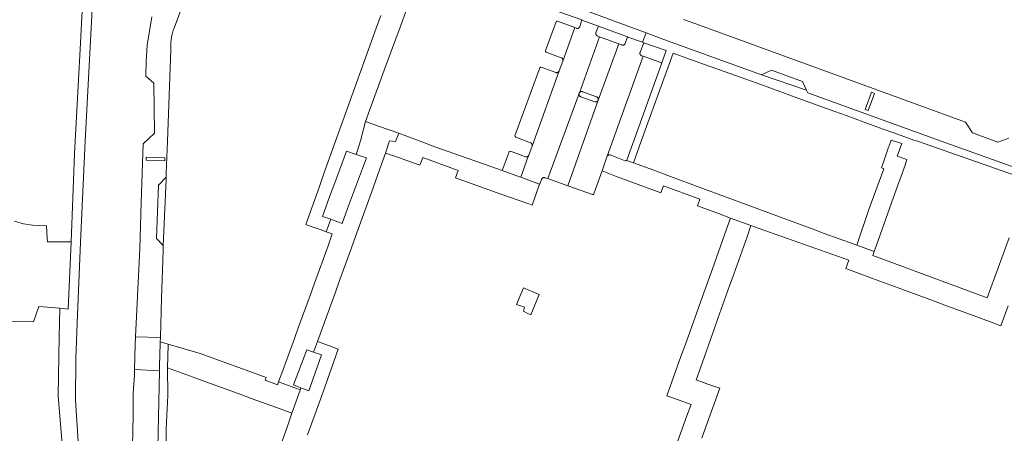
# Model space of a CAD drawing. Extents: x 146402 to 164798, y 455483 to 464134.
# Tile 465 of 575: x 158660 to 158885, y 461183 to 461278. Entities that reach past the tile are written whole.
import ezdxf

# ---------------------------------------------------------------- set-up
doc = ezdxf.new("R2010")
doc.units = 0
doc.header["$LTSCALE"] = 0.2
for name, color, linetype, lineweight in [('B-XX-VH-VERHARDING_BETONSTRAATSTEEN-GV', 252, 'CONTINUOUS', 18), ('B-XX-VH-VERHARDING_STRAATBAKSTEEN-GV', 252, 'CONTINUOUS', 18), ('B-XX-VH-VERHARDING_TEGEL-GV', 252, 'CONTINUOUS', 18), ('B-XX-VH-VERHARDING_TEGEL_RUBBER-GV', 252, 'CONTINUOUS', 18)]:
    doc.layers.add(name, color=color, linetype=linetype, lineweight=lineweight)

msp = doc.modelspace()

# ---------------------------------------------------------------- linework, layer by layer
at = {"layer": 'B-XX-VH-VERHARDING_BETONSTRAATSTEEN-GV'}
for points in [[(158674.29, 461284.347), (158673.583, 461271.096), (158672.458, 461249.999), (158672.345, 461247.138), (158671.553, 461226.988), (158670.865, 461211.578), (158668.929, 461211.757), (158668.812, 461205.259), (158668.536, 461191.644), (158669.712, 461178.006), (158671.104, 461177.812), (158673.357, 461177.572), (158672.552, 461190.775), (158672.613, 461200.229), (158672.881, 461208.335), (158673.702, 461226.932), (158674.72, 461249.999), (158677.353, 461299.045)], [(158690.033, 461278.536), (158688.964, 461271.999), (158688.76, 461268.28), (158688.625, 461264.908), (158690.47, 461263.276), (158690.623, 461251.84), (158688.054, 461249.438), (158687.584, 461236.019), (158687.25, 461225.416), (158686.317, 461205.213), (158691.989, 461205.07), (158692.223, 461214.074), (158692.537, 461222.722), (158692.628, 461225.231), (158692.667, 461226.167), (158691.141, 461227.737), (158691.586, 461239.983), (158693.309, 461241.792), (158693.347, 461242.718), (158693.647, 461249.999), (158694.419, 461271.046), (158694.398, 461271.322), (158694.384, 461271.612), (158694.378, 461271.903), (158694.38, 461272.194), (158694.39, 461272.485), (158694.408, 461272.775), (158694.434, 461273.065), (158694.468, 461273.354), (158694.51, 461273.641), (158694.56, 461273.928), (158694.617, 461274.213), (158694.683, 461274.497), (158694.756, 461274.778), (158694.837, 461275.058), (158694.925, 461275.335), (158695.021, 461275.609), (158695.125, 461275.881), (158695.236, 461276.15), (158701.631, 461293.453)], [(158742.516, 461278.837), (158741.475, 461275.881), (158733.434, 461253.594), (158732.467, 461250.872), (158732.147, 461249.999), (158729.422, 461242.412), (158728.431, 461239.657), (158725.312, 461230.97), (158725.904, 461230.76), (158728.657, 461229.78), (158730.013, 461229.297), (158731.045, 461232.136), (158729.178, 461232.798), (158730.761, 461237.307), (158731.949, 461240.514), (158734.654, 461247.771), (158736.91, 461247.003), (158737.123, 461247.641), (158737.837, 461250.102), (158739.04, 461254.56), (158740.035, 461257.255), (158742.315, 461263.57), (158743.319, 461266.288), (158745.964, 461273.44), (158746.946, 461276.14), (158750.105, 461284.854)], [(158780.988, 461283.146), (158803.315, 461274.84), (158807.437, 461273.307), (158829.823, 461265.252), (158832.064, 461266.303), (158839.171, 461263.696), (158840.105, 461261.691), (158840.387, 461261.086), (158870.94, 461249.999), (158891.32, 461242.809)], [(158886.518, 461250.739), (158883.969, 461249.772), (158878.126, 461251.92), (158876.586, 461254.359), (158814.714, 461276.911), (158811.908, 461277.904)], [(158886.531, 461227.864), (158881.551, 461214.154), (158858.2, 461222.781), (158855.321, 461223.844), (158855.647, 461224.76), (158851.615, 461226.244), (158851.027, 461226.46), (158844.159, 461228.924), (158841.985, 461229.704), (158813.468, 461240.284), (158811.403, 461241.042), (158804.261, 461243.67), (158800.438, 461245.071), (158798.844, 461245.643), (158798.723, 461245.556), (158798.574, 461245.555), (158795.129, 461246.875), (158795.061, 461246.892), (158794.991, 461246.901), (158794.921, 461246.902), (158794.852, 461246.896), (158794.783, 461246.881), (158794.716, 461246.859), (158794.653, 461246.829), (158794.593, 461246.792), (158794.538, 461246.748), (158794.488, 461246.699), (158794.401, 461246.59), (158794.362, 461246.482), (158793.235, 461243.274), (158796.3, 461242.045), (158806.75, 461238.227), (158807.308, 461239.774), (158815.675, 461236.762), (158815.117, 461235.215), (158819.918, 461233.432), (158822.681, 461232.405), (158827.378, 461230.689), (158830.343, 461229.642), (158849.813, 461222.762), (158849.156, 461220.863), (158855.231, 461218.618), (158861.127, 461216.442), (158869.199, 461213.46), (158871.825, 461212.488), (158879.975, 461209.478), (158882.695, 461208.475), (158884.657, 461207.752), (158886.327, 461212.324)], [(158816.102, 461181.999), (158817.035, 461184.59), (158820.235, 461193.493), (158817.512, 461194.427), (158814.789, 461195.362), (158815.784, 461198.151), (158818.92, 461206.948), (158819.816, 461209.457), (158822.465, 461216.893), (158823.423, 461219.578), (158826.479, 461228.162), (158827.378, 461230.689), (158822.681, 461232.405), (158821.77, 461229.863), (158819.448, 461223.379), (158818.526, 461220.805), (158815.869, 461213.383), (158814.957, 461210.836), (158812.263, 461203.311), (158811.334, 461200.719), (158808.121, 461191.732), (158810.894, 461190.748), (158813.667, 461189.763), (158812.705, 461187.107), (158809.574, 461178.459)], [(158725.733, 461182.774), (158728.663, 461190.942), (158729.661, 461193.725), (158732.761, 461202.382), (158730.74, 461203.134), (158728.014, 461204.148), (158727.131, 461201.705), (158728.958, 461201.111), (158726.048, 461192.869), (158724.211, 461193.569), (158724.043, 461193.118), (158724.005, 461193.016), (158722.151, 461187.759), (158721.106, 461184.796), (158719.511, 461180.278)], [(158691.327, 461176.301), (158691.771, 461197.457), (158686.072, 461197.729), (158686.036, 461196.441), (158685.761, 461192.322), (158685.734, 461187.316), (158685.604, 461180.155)]]:
    msp.add_lwpolyline(points, dxfattribs=at)
for points in [[(158788.616, 461261.391), (158788.547, 461261.394), (158788.478, 461261.389), (158788.41, 461261.376), (158788.344, 461261.356), (158788.281, 461261.328), (158788.222, 461261.292), (158788.167, 461261.251), (158788.117, 461261.203), (158788.073, 461261.149), (158788.036, 461261.091), (158788.005, 461261.029), (158787.987, 461260.98), (158787.966, 461260.914), (158787.952, 461260.847), (158787.946, 461260.778), (158787.949, 461260.709), (158787.959, 461260.64), (158787.977, 461260.574), (158788.003, 461260.51), (158788.036, 461260.449), (158788.075, 461260.392), (158788.121, 461260.341), (158788.173, 461260.295), (158788.229, 461260.255), (158788.29, 461260.222), (158788.347, 461260.199), (158791.56, 461259.036), (158791.632, 461259.02), (158791.705, 461259.011), (158791.778, 461259.011), (158791.851, 461259.019), (158791.923, 461259.034), (158791.992, 461259.057), (158792.059, 461259.088), (158792.122, 461259.126), (158792.18, 461259.17), (158792.234, 461259.22), (158792.281, 461259.277), (158792.322, 461259.337), (158792.358, 461259.402), (158792.365, 461259.421), (158792.384, 461259.488), (158792.394, 461259.558), (158792.397, 461259.627), (158792.392, 461259.697), (158792.379, 461259.766), (158792.358, 461259.832), (158792.33, 461259.896), (158792.294, 461259.957), (158792.252, 461260.013), (158792.204, 461260.063), (158792.15, 461260.108), (158792.092, 461260.146), (158792.03, 461260.178), (158791.986, 461260.195), (158788.814, 461261.335), (158788.75, 461261.361), (158788.684, 461261.38)], [(158853.574, 461257.273), (158855.021, 461261.221), (158855.702, 461260.976), (158854.247, 461257.019)], [(158855.702, 461260.976), (158855.021, 461261.221), (158853.574, 461257.273), (158854.247, 461257.019)], [(158742.016, 461253.46), (158739.04, 461254.56), (158737.837, 461250.102), (158737.123, 461247.641), (158736.91, 461247.003), (158739.26, 461246.202), (158734.925, 461234.624), (158733.638, 461231.217), (158731.045, 461232.136), (158730.013, 461229.297), (158731.408, 461228.8), (158730.428, 461226.101), (158727.311, 461217.519), (158726.294, 461214.723), (158723.597, 461207.296), (158722.706, 461204.842), (158719.816, 461196.879), (158719.1, 461194.903), (158724.043, 461193.118), (158724.211, 461193.569), (158722.501, 461194.22), (158725.55, 461202.219), (158727.131, 461201.705), (158728.014, 461204.148), (158728.919, 461206.648), (158732.12, 461215.494), (158733.085, 461218.157), (158735.773, 461225.586), (158736.722, 461228.206), (158739.448, 461235.739), (158740.369, 461238.284), (158742.719, 461244.784), (158743.634, 461247.319), (158744.493, 461250.112), (158745.923, 461249.977), (158746.629, 461251.861)], [(158751.569, 461250), (158746.629, 461251.861), (158745.923, 461249.977), (158744.493, 461250.112), (158743.634, 461247.319), (158746.575, 461246.294), (158751.504, 461244.574), (158752.131, 461246.291), (158760.274, 461243.319), (158759.647, 461241.602), (158770.017, 461237.928), (158776.482, 461235.671), (158777.211, 461235.416), (158778.89, 461240.222), (158774.592, 461241.772), (158774.34, 461241.863), (158770.351, 461243.301), (158770.119, 461243.385), (158765.34, 461245.097), (158754.884, 461248.752)], [(158861.944, 461249.46), (158859.491, 461250.239), (158859.408, 461250), (158859.04, 461248.946), (158858.929, 461248.629), (158857.808, 461245.483), (158857.865, 461245.462), (158857.307, 461243.938), (158857.801, 461243.711), (158854.406, 461234.391), (158851.615, 461226.244), (158855.647, 461224.76), (158856.172, 461226.237), (158859.144, 461234.589), (158860.068, 461237.183), (158862.69, 461244.556), (158862.882, 461245.096), (158863.134, 461245.805), (158860.891, 461246.635)], [(158688.704, 461245.699), (158688.729, 461246.399), (158693.046, 461246.24), (158693.021, 461245.541)], [(158693.046, 461246.24), (158688.729, 461246.399), (158688.704, 461245.699), (158693.021, 461245.541)], [(158693.284, 461241.183), (158693.309, 461241.792), (158691.586, 461239.983), (158691.141, 461227.737), (158692.667, 461226.167)], [(158691.989, 461205.07), (158686.317, 461205.213), (158686.235, 461203.446), (158686.072, 461197.729), (158691.771, 461197.457), (158691.787, 461198.214), (158691.799, 461198.614), (158691.952, 461203.719), (158691.964, 461204.118)], [(158701.078, 461201.389), (158693.794, 461203.57), (158693.791, 461203.405), (158693.62, 461198.107), (158699.507, 461195.972), (158702.379, 461194.93), (158710.637, 461191.934), (158713.048, 461191.058), (158719.448, 461188.737), (158722.151, 461187.759), (158724.005, 461193.016), (158724.043, 461193.118), (158719.1, 461194.903), (158718.872, 461194.273), (158716.026, 461195.311), (158716.251, 461195.931), (158713.32, 461196.989)]]:
    msp.add_lwpolyline(points, close=True, dxfattribs=at)
at = {"layer": 'B-XX-VH-VERHARDING_STRAATBAKSTEEN-GV'}
for points in [[(158788.634, 461277.762), (158788.587, 461277.779), (158788.127, 461276.291), (158788.124, 461276.278), (158788.107, 461276.214), (158788.082, 461276.153), (158788.05, 461276.095), (158788.011, 461276.041), (158787.966, 461275.992), (158787.916, 461275.949), (158787.86, 461275.913), (158787.801, 461275.883), (158787.738, 461275.861), (158787.674, 461275.846), (158787.608, 461275.84), (158787.541, 461275.841), (158787.476, 461275.85), (158787.412, 461275.867), (158787.35, 461275.892), (158786.98, 461276.025), (158784.23, 461268.353), (158783.413, 461266.119), (158777.199, 461248.901), (158776.445, 461246.843), (158776.414, 461246.759), (158774.592, 461241.772), (158778.89, 461240.222), (158778.984, 461240.188), (158779.362, 461241.285), (158779.385, 461241.338), (158779.42, 461241.4), (158779.461, 461241.457), (158779.509, 461241.51), (158779.562, 461241.556), (158779.62, 461241.597), (158779.682, 461241.63), (158779.748, 461241.657), (158779.816, 461241.676), (158779.886, 461241.687), (158779.957, 461241.69), (158780.028, 461241.685), (158780.097, 461241.672), (158780.165, 461241.651), (158780.846, 461241.459), (158787.966, 461260.914), (158787.987, 461260.98), (158788.005, 461261.029), (158788.036, 461261.091), (158792.688, 461273.928), (158792.149, 461274.154), (158792.092, 461274.181), (158792.034, 461274.216), (158791.981, 461274.258), (158791.933, 461274.306), (158791.891, 461274.36), (158791.855, 461274.418), (158791.827, 461274.48), (158791.806, 461274.544), (158791.793, 461274.611), (158791.787, 461274.679), (158791.79, 461274.747), (158791.801, 461274.814), (158791.819, 461274.879), (158791.845, 461274.942), (158792.418, 461276.355)], [(158786.98, 461276.025), (158782.99, 461277.531), (158782.813, 461277.512), (158782.779, 461277.481), (158782.682, 461277.391), (158780.311, 461270.763), (158780.308, 461270.666), (158780.306, 461270.57), (158780.451, 461270.444), (158783.89, 461269.145), (158783.926, 461269.128), (158783.988, 461269.094), (158784.044, 461269.053), (158784.096, 461269.005), (158784.142, 461268.952), (158784.182, 461268.894), (158784.215, 461268.832), (158784.24, 461268.767), (158784.258, 461268.699), (158784.269, 461268.629), (158784.271, 461268.559), (158784.265, 461268.489), (158784.251, 461268.42), (158784.23, 461268.353)], [(158799.175, 461273.875), (158799.048, 461273.922), (158798.55, 461272.426), (158798.546, 461272.412), (158798.522, 461272.349), (158798.491, 461272.29), (158798.453, 461272.234), (158798.408, 461272.183), (158798.358, 461272.138), (158798.303, 461272.099), (158798.244, 461272.067), (158798.181, 461272.042), (158798.116, 461272.025), (158798.049, 461272.016), (158797.982, 461272.014), (158797.915, 461272.021), (158797.849, 461272.035), (158797.785, 461272.057), (158797.104, 461272.306), (158792.365, 461259.421), (158792.358, 461259.402), (158785.392, 461239.795), (158791.03, 461237.812), (158791.224, 461237.813), (158791.364, 461237.948), (158791.386, 461238.01), (158791.754, 461239.059), (158793.235, 461243.274), (158794.362, 461246.482), (158794.401, 461246.59), (158802.662, 461269.457), (158802.314, 461269.599), (158802.286, 461269.609), (158802.224, 461269.635), (158802.166, 461269.67), (158802.112, 461269.71), (158802.064, 461269.757), (158802.021, 461269.809), (158801.985, 461269.866), (158801.956, 461269.927), (158801.934, 461269.991), (158801.92, 461270.056), (158801.914, 461270.124), (158801.916, 461270.191), (158801.926, 461270.258), (158801.944, 461270.323), (158801.969, 461270.385), (158802.816, 461272.561), (158802.523, 461272.663)], [(158797.104, 461272.306), (158792.688, 461273.928), (158788.036, 461261.091), (158788.073, 461261.149), (158788.117, 461261.203), (158788.167, 461261.251), (158788.222, 461261.292), (158788.281, 461261.328), (158788.344, 461261.356), (158788.41, 461261.376), (158788.478, 461261.389), (158788.547, 461261.394), (158788.616, 461261.391), (158788.684, 461261.38), (158788.75, 461261.361), (158788.814, 461261.335), (158791.986, 461260.195), (158792.03, 461260.178), (158792.092, 461260.146), (158792.15, 461260.108), (158792.204, 461260.063), (158792.252, 461260.013), (158792.294, 461259.957), (158792.33, 461259.896), (158792.358, 461259.832), (158792.379, 461259.766), (158792.392, 461259.697), (158792.397, 461259.627), (158792.394, 461259.558), (158792.384, 461259.488), (158792.365, 461259.421)], [(158806.733, 461268.062), (158802.662, 461269.457), (158794.401, 461246.59), (158794.488, 461246.699), (158794.538, 461246.748), (158794.593, 461246.792), (158794.653, 461246.829), (158794.716, 461246.859), (158794.783, 461246.881), (158794.852, 461246.896), (158794.921, 461246.902), (158794.991, 461246.901), (158795.061, 461246.892), (158795.129, 461246.875), (158798.574, 461245.555), (158798.723, 461245.556), (158798.844, 461245.643), (158798.866, 461245.678), (158798.882, 461245.717), (158806.873, 461267.769), (158806.865, 461267.945)], [(158782.637, 461265.73), (158779.279, 461266.991), (158779.091, 461266.99), (158778.955, 461266.859), (158773.267, 461251.271), (158773.294, 461251.065), (158773.455, 461250.934), (158776.824, 461249.661), (158776.832, 461249.658), (158776.896, 461249.627), (158776.957, 461249.59), (158777.012, 461249.546), (158777.062, 461249.496), (158777.107, 461249.441), (158777.145, 461249.381), (158777.176, 461249.317), (158777.199, 461249.251), (158777.215, 461249.182), (158777.223, 461249.111), (158777.223, 461249.04), (158777.215, 461248.97), (158777.199, 461248.901), (158783.413, 461266.119), (158783.382, 461266.054), (158783.343, 461265.992), (158783.298, 461265.935), (158783.247, 461265.883), (158783.191, 461265.837), (158783.13, 461265.797), (158783.065, 461265.764), (158782.996, 461265.739), (158782.926, 461265.721), (158782.854, 461265.712), (158782.781, 461265.71), (158782.708, 461265.716)], [(158787.952, 461260.847), (158787.966, 461260.914), (158780.846, 461241.459), (158781.454, 461241.236), (158785.392, 461239.795), (158792.358, 461259.402), (158792.322, 461259.337), (158792.281, 461259.277), (158792.234, 461259.22), (158792.18, 461259.17), (158792.122, 461259.126), (158792.059, 461259.088), (158791.992, 461259.057), (158791.923, 461259.034), (158791.851, 461259.019), (158791.778, 461259.011), (158791.705, 461259.011), (158791.632, 461259.02), (158791.56, 461259.036), (158788.347, 461260.199), (158788.29, 461260.222), (158788.229, 461260.255), (158788.173, 461260.295), (158788.121, 461260.341), (158788.075, 461260.392), (158788.036, 461260.449), (158788.003, 461260.51), (158787.977, 461260.574), (158787.959, 461260.64), (158787.949, 461260.709), (158787.946, 461260.778)], [(158775.686, 461246.465), (158772.245, 461247.732), (158772.065, 461247.702), (158771.997, 461247.641), (158771.93, 461247.579), (158770.351, 461243.301), (158774.34, 461241.863), (158774.592, 461241.772), (158776.414, 461246.759), (158776.359, 461246.673), (158776.316, 461246.62), (158776.266, 461246.573), (158776.212, 461246.531), (158776.152, 461246.496), (158776.09, 461246.468), (158776.024, 461246.448), (158775.957, 461246.436), (158775.888, 461246.431), (158775.82, 461246.435), (158775.752, 461246.446)]]:
    msp.add_lwpolyline(points, close=True, dxfattribs=at)
msp.add_lwpolyline([(158657.904, 461208.717), (158662.916, 461208.63), (158664.157, 461212.198), (158668.929, 461211.757), (158670.865, 461211.578), (158671.553, 461226.988), (158666.098, 461227.014), (158666.048, 461227.773), (158665.861, 461230.617), (158662.713, 461230.824), (158660.585, 461231.119), (158658.545, 461231.684)], dxfattribs=at)
at = {"layer": 'B-XX-VH-VERHARDING_TEGEL-GV'}
msp.add_lwpolyline([(158753.145, 461293.334), (158748.491, 461295.037), (158747.591, 461292.574), (158752.258, 461290.89), (158778.434, 461281.443), (158778.534, 461281.407), (158783.409, 461279.648), (158783.598, 461279.58), (158788.587, 461277.779), (158788.634, 461277.762), (158792.418, 461276.355), (158792.431, 461276.35), (158799.048, 461273.922), (158799.175, 461273.875), (158802.523, 461272.663), (158803.315, 461274.84), (158780.988, 461283.146)], close=True, dxfattribs=at)
for points in [[(158891.32, 461242.809), (158870.94, 461249.999), (158840.387, 461261.086), (158840.105, 461261.691), (158829.823, 461265.252), (158807.437, 461273.307), (158803.315, 461274.84), (158802.523, 461272.663), (158802.816, 461272.561), (158807.96, 461270.768), (158806.873, 461267.769), (158798.882, 461245.717), (158798.866, 461245.678), (158798.844, 461245.643), (158800.438, 461245.071), (158802.219, 461249.999), (158809.558, 461270.165), (158813.296, 461268.834), (158826.197, 461264.234), (158828.813, 461263.299), (158836.278, 461260.533), (158838.982, 461259.59), (158846.568, 461256.852), (158849.207, 461255.888), (158857.482, 461252.869), (158860.09, 461251.959), (158864.726, 461250.289), (158865.536, 461249.999), (158889.532, 461241.638)], [(158693.24, 461176.597), (158693.29, 461184.129), (158693.703, 461191.78), (158693.62, 461198.107), (158693.791, 461203.405), (158693.794, 461203.57), (158691.964, 461204.118), (158691.952, 461203.719), (158691.799, 461198.614), (158691.787, 461198.214), (158691.771, 461197.457), (158691.327, 461176.301)]]:
    msp.add_lwpolyline(points, dxfattribs=at)
at = {"layer": 'B-XX-VH-VERHARDING_TEGEL_RUBBER-GV'}
msp.add_lwpolyline([(158778.835, 461214.922), (158775.22, 461216.449), (158773.609, 461212.655), (158775.482, 461212.01), (158775.251, 461211.13), (158776.043, 461210.641), (158776.915, 461210.268)], close=True, dxfattribs=at)

doc.saveas('drawing.dxf')
